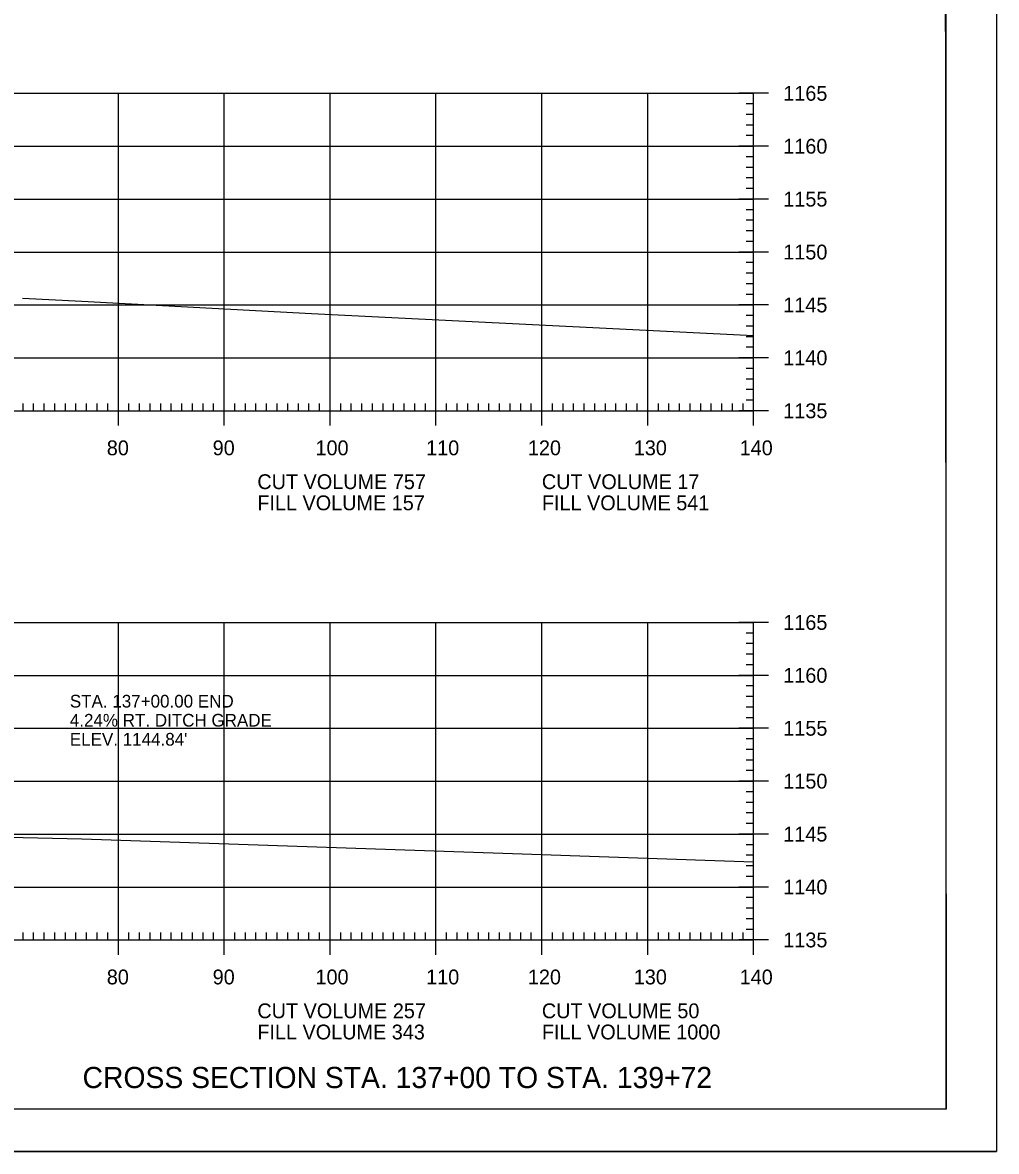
# Model space of a CAD drawing. Extents: x 1322838 to 1324533, y 339903 to 351025.
# Drawn here: x 1323774.7 to 1323866.6, y 342463.2 to 342569.8 of the extents above; entities that cross this region are included whole.
import ezdxf

# ---------------------------------------------------------------- set-up
doc = ezdxf.new("R2010")
doc.units = 0
for name, color, linetype in [('R_Axis', 7, 'Continuous'), ('R_Axis Annot', 7, 'Continuous'), ('R_Border', 7, 'Continuous'), ('R_Draft', 7, 'Continuous'), ('R_Drive', 7, 'Continuous'), ('R_Exist Surface', 7, 'Continuous'), ('R_Grid', 7, 'Continuous'), ('R_No Plot', 7, 'Continuous')]:
    doc.layers.add(name, color=color, linetype=linetype)

msp = doc.modelspace()

# ---------------------------------------------------------------- linework, layer by layer
at = {"layer": 'R_Axis'}
for p, q in [((1323845.12, 342563.16), (1323842.32, 342563.16)), ((1323843.72, 342533.16), (1323843.72, 342563.16)), ((1323843.72, 342562.16), (1323843.02, 342562.16)), ((1323843.72, 342561.16), (1323843.02, 342561.16)), ((1323843.72, 342560.16), (1323843.02, 342560.16)), ((1323843.72, 342559.16), (1323843.02, 342559.16)), ((1323845.12, 342558.16), (1323842.32, 342558.16)), ((1323843.72, 342557.16), (1323843.02, 342557.16)), ((1323843.72, 342556.16), (1323843.02, 342556.16)), ((1323843.72, 342555.16), (1323843.02, 342555.16)), ((1323843.72, 342554.16), (1323843.02, 342554.16)), ((1323845.12, 342553.16), (1323842.32, 342553.16)), ((1323843.72, 342552.16), (1323843.02, 342552.16)), ((1323843.72, 342551.16), (1323843.02, 342551.16)), ((1323843.72, 342550.16), (1323843.02, 342550.16)), ((1323843.72, 342549.16), (1323843.02, 342549.16)), ((1323845.12, 342548.16), (1323842.32, 342548.16)), ((1323843.72, 342547.16), (1323843.02, 342547.16)), ((1323843.72, 342546.16), (1323843.02, 342546.16)), ((1323843.72, 342545.16), (1323843.02, 342545.16)), ((1323843.72, 342544.16), (1323843.02, 342544.16)), ((1323845.12, 342543.16), (1323842.32, 342543.16)), ((1323843.72, 342542.16), (1323843.02, 342542.16)), ((1323843.72, 342541.16), (1323843.02, 342541.16)), ((1323843.72, 342540.16), (1323843.02, 342540.16)), ((1323843.72, 342539.16), (1323843.02, 342539.16)), ((1323845.12, 342538.16), (1323842.32, 342538.16)), ((1323843.72, 342537.16), (1323843.02, 342537.16)), ((1323843.72, 342536.16), (1323843.02, 342536.16)), ((1323843.72, 342535.16), (1323843.02, 342535.16)), ((1323774.72, 342533.16), (1323774.72, 342533.86)), ((1323775.72, 342533.16), (1323775.72, 342533.86)), ((1323776.72, 342533.16), (1323776.72, 342533.86)), ((1323777.72, 342533.16), (1323777.72, 342533.86)), ((1323778.72, 342533.16), (1323778.72, 342533.86)), ((1323779.72, 342533.16), (1323779.72, 342533.86)), ((1323780.72, 342533.16), (1323780.72, 342533.86)), ((1323781.72, 342533.16), (1323781.72, 342533.86)), ((1323782.72, 342533.16), (1323782.72, 342533.86)), ((1323783.72, 342531.76), (1323783.72, 342534.56)), ((1323784.72, 342533.16), (1323784.72, 342533.86)), ((1323785.72, 342533.16), (1323785.72, 342533.86)), ((1323786.72, 342533.16), (1323786.72, 342533.86)), ((1323787.72, 342533.16), (1323787.72, 342533.86)), ((1323788.72, 342533.16), (1323788.72, 342533.86)), ((1323789.72, 342533.16), (1323789.72, 342533.86)), ((1323790.72, 342533.16), (1323790.72, 342533.86)), ((1323791.72, 342533.16), (1323791.72, 342533.86)), ((1323792.72, 342533.16), (1323792.72, 342533.86)), ((1323793.72, 342531.76), (1323793.72, 342534.56)), ((1323794.72, 342533.16), (1323794.72, 342533.86)), ((1323795.72, 342533.16), (1323795.72, 342533.86)), ((1323796.72, 342533.16), (1323796.72, 342533.86)), ((1323797.72, 342533.16), (1323797.72, 342533.86)), ((1323798.72, 342533.16), (1323798.72, 342533.86)), ((1323799.72, 342533.16), (1323799.72, 342533.86)), ((1323800.72, 342533.16), (1323800.72, 342533.86)), ((1323801.72, 342533.16), (1323801.72, 342533.86)), ((1323802.72, 342533.16), (1323802.72, 342533.86)), ((1323803.72, 342531.76), (1323803.72, 342534.56)), ((1323804.72, 342533.16), (1323804.72, 342533.86)), ((1323805.72, 342533.16), (1323805.72, 342533.86)), ((1323806.72, 342533.16), (1323806.72, 342533.86)), ((1323807.72, 342533.16), (1323807.72, 342533.86)), ((1323808.72, 342533.16), (1323808.72, 342533.86)), ((1323809.72, 342533.16), (1323809.72, 342533.86)), ((1323810.72, 342533.16), (1323810.72, 342533.86)), ((1323811.72, 342533.16), (1323811.72, 342533.86)), ((1323812.72, 342533.16), (1323812.72, 342533.86)), ((1323813.72, 342531.76), (1323813.72, 342534.56)), ((1323814.72, 342533.16), (1323814.72, 342533.86)), ((1323815.72, 342533.16), (1323815.72, 342533.86)), ((1323816.72, 342533.16), (1323816.72, 342533.86)), ((1323817.72, 342533.16), (1323817.72, 342533.86)), ((1323818.72, 342533.16), (1323818.72, 342533.86)), ((1323819.72, 342533.16), (1323819.72, 342533.86)), ((1323820.72, 342533.16), (1323820.72, 342533.86)), ((1323821.72, 342533.16), (1323821.72, 342533.86)), ((1323822.72, 342533.16), (1323822.72, 342533.86)), ((1323823.72, 342531.76), (1323823.72, 342534.56)), ((1323824.72, 342533.16), (1323824.72, 342533.86)), ((1323825.72, 342533.16), (1323825.72, 342533.86)), ((1323826.72, 342533.16), (1323826.72, 342533.86)), ((1323827.72, 342533.16), (1323827.72, 342533.86)), ((1323828.72, 342533.16), (1323828.72, 342533.86)), ((1323829.72, 342533.16), (1323829.72, 342533.86)), ((1323830.72, 342533.16), (1323830.72, 342533.86)), ((1323831.72, 342533.16), (1323831.72, 342533.86)), ((1323832.72, 342533.16), (1323832.72, 342533.86)), ((1323833.72, 342531.76), (1323833.72, 342534.56)), ((1323834.72, 342533.16), (1323834.72, 342533.86)), ((1323835.72, 342533.16), (1323835.72, 342533.86)), ((1323836.72, 342533.16), (1323836.72, 342533.86)), ((1323837.72, 342533.16), (1323837.72, 342533.86)), ((1323838.72, 342533.16), (1323838.72, 342533.86)), ((1323839.72, 342533.16), (1323839.72, 342533.86)), ((1323840.72, 342533.16), (1323840.72, 342533.86)), ((1323841.72, 342533.16), (1323841.72, 342533.86)), ((1323842.72, 342533.16), (1323842.72, 342533.86)), ((1323843.72, 342534.16), (1323843.02, 342534.16)), ((1323843.72, 342531.76), (1323843.72, 342534.56)), ((1323563.72, 342533.16), (1323843.72, 342533.16)), ((1323845.12, 342533.16), (1323842.32, 342533.16)), ((1323845.12, 342513.16), (1323842.32, 342513.16)), ((1323843.72, 342483.16), (1323843.72, 342513.16)), ((1323843.72, 342512.16), (1323843.02, 342512.16)), ((1323843.72, 342511.16), (1323843.02, 342511.16)), ((1323843.72, 342510.16), (1323843.02, 342510.16)), ((1323843.72, 342509.16), (1323843.02, 342509.16)), ((1323845.12, 342508.16), (1323842.32, 342508.16)), ((1323843.72, 342507.16), (1323843.02, 342507.16)), ((1323843.72, 342506.16), (1323843.02, 342506.16)), ((1323843.72, 342505.16), (1323843.02, 342505.16)), ((1323843.72, 342504.16), (1323843.02, 342504.16)), ((1323845.12, 342503.16), (1323842.32, 342503.16)), ((1323843.72, 342502.16), (1323843.02, 342502.16)), ((1323843.72, 342501.16), (1323843.02, 342501.16)), ((1323843.72, 342500.16), (1323843.02, 342500.16)), ((1323843.72, 342499.16), (1323843.02, 342499.16)), ((1323845.12, 342498.16), (1323842.32, 342498.16)), ((1323843.72, 342497.16), (1323843.02, 342497.16)), ((1323843.72, 342496.16), (1323843.02, 342496.16)), ((1323843.72, 342495.16), (1323843.02, 342495.16)), ((1323843.72, 342494.16), (1323843.02, 342494.16)), ((1323845.12, 342493.16), (1323842.32, 342493.16)), ((1323843.72, 342492.16), (1323843.02, 342492.16)), ((1323843.72, 342491.16), (1323843.02, 342491.16)), ((1323843.72, 342490.16), (1323843.02, 342490.16)), ((1323843.72, 342489.16), (1323843.02, 342489.16)), ((1323845.12, 342488.16), (1323842.32, 342488.16)), ((1323843.72, 342487.16), (1323843.02, 342487.16)), ((1323843.72, 342486.16), (1323843.02, 342486.16)), ((1323843.72, 342485.16), (1323843.02, 342485.16)), ((1323774.72, 342483.16), (1323774.72, 342483.86)), ((1323775.72, 342483.16), (1323775.72, 342483.86)), ((1323776.72, 342483.16), (1323776.72, 342483.86)), ((1323777.72, 342483.16), (1323777.72, 342483.86)), ((1323778.72, 342483.16), (1323778.72, 342483.86)), ((1323779.72, 342483.16), (1323779.72, 342483.86)), ((1323780.72, 342483.16), (1323780.72, 342483.86)), ((1323781.72, 342483.16), (1323781.72, 342483.86)), ((1323782.72, 342483.16), (1323782.72, 342483.86)), ((1323783.72, 342481.76), (1323783.72, 342484.56)), ((1323784.72, 342483.16), (1323784.72, 342483.86)), ((1323785.72, 342483.16), (1323785.72, 342483.86)), ((1323786.72, 342483.16), (1323786.72, 342483.86)), ((1323787.72, 342483.16), (1323787.72, 342483.86)), ((1323788.72, 342483.16), (1323788.72, 342483.86)), ((1323789.72, 342483.16), (1323789.72, 342483.86)), ((1323790.72, 342483.16), (1323790.72, 342483.86)), ((1323791.72, 342483.16), (1323791.72, 342483.86)), ((1323792.72, 342483.16), (1323792.72, 342483.86)), ((1323793.72, 342481.76), (1323793.72, 342484.56)), ((1323794.72, 342483.16), (1323794.72, 342483.86)), ((1323795.72, 342483.16), (1323795.72, 342483.86)), ((1323796.72, 342483.16), (1323796.72, 342483.86)), ((1323797.72, 342483.16), (1323797.72, 342483.86)), ((1323798.72, 342483.16), (1323798.72, 342483.86)), ((1323799.72, 342483.16), (1323799.72, 342483.86)), ((1323800.72, 342483.16), (1323800.72, 342483.86)), ((1323801.72, 342483.16), (1323801.72, 342483.86)), ((1323802.72, 342483.16), (1323802.72, 342483.86)), ((1323803.72, 342481.76), (1323803.72, 342484.56)), ((1323804.72, 342483.16), (1323804.72, 342483.86)), ((1323805.72, 342483.16), (1323805.72, 342483.86)), ((1323806.72, 342483.16), (1323806.72, 342483.86)), ((1323807.72, 342483.16), (1323807.72, 342483.86)), ((1323808.72, 342483.16), (1323808.72, 342483.86)), ((1323809.72, 342483.16), (1323809.72, 342483.86)), ((1323810.72, 342483.16), (1323810.72, 342483.86)), ((1323811.72, 342483.16), (1323811.72, 342483.86)), ((1323812.72, 342483.16), (1323812.72, 342483.86)), ((1323813.72, 342481.76), (1323813.72, 342484.56)), ((1323814.72, 342483.16), (1323814.72, 342483.86)), ((1323815.72, 342483.16), (1323815.72, 342483.86)), ((1323816.72, 342483.16), (1323816.72, 342483.86)), ((1323817.72, 342483.16), (1323817.72, 342483.86)), ((1323818.72, 342483.16), (1323818.72, 342483.86)), ((1323819.72, 342483.16), (1323819.72, 342483.86)), ((1323820.72, 342483.16), (1323820.72, 342483.86)), ((1323821.72, 342483.16), (1323821.72, 342483.86)), ((1323822.72, 342483.16), (1323822.72, 342483.86)), ((1323823.72, 342481.76), (1323823.72, 342484.56)), ((1323824.72, 342483.16), (1323824.72, 342483.86)), ((1323825.72, 342483.16), (1323825.72, 342483.86)), ((1323826.72, 342483.16), (1323826.72, 342483.86)), ((1323827.72, 342483.16), (1323827.72, 342483.86)), ((1323828.72, 342483.16), (1323828.72, 342483.86)), ((1323829.72, 342483.16), (1323829.72, 342483.86)), ((1323830.72, 342483.16), (1323830.72, 342483.86)), ((1323831.72, 342483.16), (1323831.72, 342483.86)), ((1323832.72, 342483.16), (1323832.72, 342483.86)), ((1323833.72, 342481.76), (1323833.72, 342484.56)), ((1323834.72, 342483.16), (1323834.72, 342483.86)), ((1323835.72, 342483.16), (1323835.72, 342483.86)), ((1323836.72, 342483.16), (1323836.72, 342483.86)), ((1323837.72, 342483.16), (1323837.72, 342483.86)), ((1323838.72, 342483.16), (1323838.72, 342483.86)), ((1323839.72, 342483.16), (1323839.72, 342483.86)), ((1323840.72, 342483.16), (1323840.72, 342483.86)), ((1323841.72, 342483.16), (1323841.72, 342483.86)), ((1323842.72, 342483.16), (1323842.72, 342483.86)), ((1323843.72, 342484.16), (1323843.02, 342484.16)), ((1323843.72, 342481.76), (1323843.72, 342484.56)), ((1323563.72, 342483.16), (1323843.72, 342483.16)), ((1323845.12, 342483.16), (1323842.32, 342483.16))]:
    msp.add_line(p, q, dxfattribs=at)
at = {"layer": 'R_Border'}
for q in [(1323861.9, 342672.62), (1323545.72, 342467.16)]:
    msp.add_line((1323861.9, 342467.16), q, dxfattribs=at)
at = {"layer": 'R_Exist Surface'}
for points in [[(1323774.67, 342543.79), (1323780.27, 342543.53), (1323801.97, 342542.35), (1323843.72, 342540.29)], [(1323773.35, 342492.88), (1323780.28, 342492.71), (1323820.03, 342491.36), (1323843.72, 342490.53)]]:
    msp.add_lwpolyline(points, dxfattribs=at)
at = {"layer": 'R_Grid'}
for p, q in [((1323563.72, 342563.16), (1323843.72, 342563.16)), ((1323783.72, 342533.16), (1323783.72, 342563.16)), ((1323793.72, 342533.16), (1323793.72, 342563.16)), ((1323803.72, 342533.16), (1323803.72, 342563.16)), ((1323813.72, 342533.16), (1323813.72, 342563.16)), ((1323823.72, 342533.16), (1323823.72, 342563.16)), ((1323833.72, 342533.16), (1323833.72, 342563.16)), ((1323843.72, 342533.16), (1323843.72, 342563.16)), ((1323563.72, 342558.16), (1323843.72, 342558.16)), ((1323563.72, 342553.16), (1323843.72, 342553.16)), ((1323563.72, 342548.16), (1323843.72, 342548.16)), ((1323563.72, 342543.16), (1323843.72, 342543.16)), ((1323563.72, 342538.16), (1323843.72, 342538.16)), ((1323563.72, 342533.16), (1323843.72, 342533.16)), ((1323563.72, 342513.16), (1323843.72, 342513.16)), ((1323783.72, 342483.16), (1323783.72, 342513.16)), ((1323793.72, 342483.16), (1323793.72, 342513.16)), ((1323803.72, 342483.16), (1323803.72, 342513.16)), ((1323813.72, 342483.16), (1323813.72, 342513.16)), ((1323823.72, 342483.16), (1323823.72, 342513.16)), ((1323833.72, 342483.16), (1323833.72, 342513.16)), ((1323843.72, 342483.16), (1323843.72, 342513.16)), ((1323563.72, 342508.16), (1323843.72, 342508.16)), ((1323563.72, 342503.16), (1323843.72, 342503.16)), ((1323563.72, 342498.16), (1323843.72, 342498.16)), ((1323563.72, 342493.16), (1323843.72, 342493.16)), ((1323563.72, 342488.16), (1323843.72, 342488.16)), ((1323563.72, 342483.16), (1323843.72, 342483.16))]:
    msp.add_line(p, q, dxfattribs=at)
at = {"layer": 'R_No Plot'}
msp.add_line((1323533.31, 342463.18), (1323866.65, 342463.18), dxfattribs=at)
for points in [[(1323533.31, 342676.51), (1323866.65, 342676.51), (1323866.65, 342463.18), (1323533.31, 342463.18)], [(1323779.64, 342672.62), (1323799.26, 342672.62), (1323799.26, 342662.74), (1323815.37, 342662.74), (1323838.57, 342662.74), (1323838.57, 342630.07), (1323861.77, 342630.07), (1323861.9, 342467.16), (1323545.72, 342467.16), (1323545.72, 342672.62)]]:
    msp.add_lwpolyline(points, close=True, dxfattribs=at)

# ---------------------------------------------------------------- texts
at = {"layer": 'R_Axis Annot'}
for s, p in [('1165', (1323846.52, 342562.46)), ('1160', (1323846.52, 342557.46)), ('1155', (1323846.52, 342552.46)), ('1150', (1323846.52, 342547.46)), ('1145', (1323846.52, 342542.46)), ('1140', (1323846.52, 342537.46)), ('1135', (1323846.52, 342532.46)), ('80', (1323782.63, 342528.96)), ('90', (1323792.63, 342528.96)), ('100', (1323802.34, 342528.96)), ('110', (1323812.79, 342528.96)), ('120', (1323822.4, 342528.96)), ('130', (1323832.4, 342528.96)), ('140', (1323842.4, 342528.96)), ('CUT VOLUME 757', (1323796.85, 342525.76)), ('CUT VOLUME 17', (1323823.72, 342525.76)), ('FILL VOLUME 157', (1323796.85, 342523.76)), ('FILL VOLUME 541', (1323823.72, 342523.76)), ('1165', (1323846.52, 342512.46)), ('1160', (1323846.52, 342507.46)), ('1155', (1323846.52, 342502.46)), ('1150', (1323846.52, 342497.46)), ('1145', (1323846.52, 342492.46)), ('1140', (1323846.52, 342487.46)), ('1135', (1323846.52, 342482.46)), ('80', (1323782.63, 342478.96)), ('90', (1323792.63, 342478.96)), ('100', (1323802.34, 342478.96)), ('110', (1323812.79, 342478.96)), ('120', (1323822.4, 342478.96)), ('130', (1323832.4, 342478.96)), ('140', (1323842.4, 342478.96)), ('CUT VOLUME 257', (1323796.85, 342475.76)), ('CUT VOLUME 50', (1323823.72, 342475.76)), ('FILL VOLUME 343', (1323796.85, 342473.76)), ('FILL VOLUME 1000', (1323823.72, 342473.76))]:
    msp.add_text(s, height=1.4, dxfattribs=at).set_placement(p)
at = {"layer": 'R_Draft'}
msp.add_text('CROSS SECTION STA. 137+00 TO STA. 139+72', height=2, dxfattribs=at).set_placement((1323780.34, 342469.16))
at = {"layer": 'R_Drive'}
for s, p in [('STA. 137+00.00 END', (1323779.14, 342505.12)), ('4.24% RT. DITCH GRADE', (1323779.14, 342503.32)), ("ELEV. 1144.84'", (1323779.14, 342501.52))]:
    msp.add_text(s, height=1.2, dxfattribs=at).set_placement(p)

doc.saveas('drawing.dxf')
